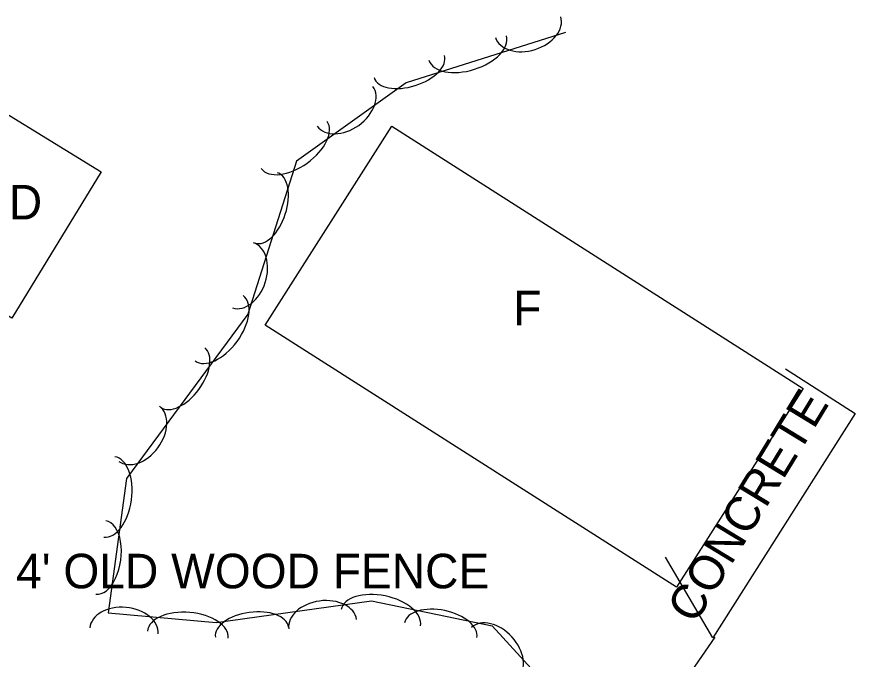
# Model space of a CAD drawing. Extents: x 1441650 to 1491889, y 345904 to 358319.
# Drawn here: x 1444477.5 to 1444598.9, y 355635.2 to 355728.2 of the extents above; entities that cross this region are included whole.
import ezdxf

# ---------------------------------------------------------------- set-up
doc = ezdxf.new("R2010")
doc.units = 0
for name, color, linetype in [('S_BUILDING', 7, 'Continuous'), ('S_BUILDING_ANNOT', 7, 'Continuous'), ('S_FENCE_ANNOT', 7, 'Continuous'), ('S_PARKING', 7, 'Continuous'), ('S_PARKING_ANNOT', 7, 'Continuous'), ('S_TREE', 7, 'Continuous')]:
    doc.layers.add(name, color=color, linetype=linetype)

msp = doc.modelspace()

# ---------------------------------------------------------------- linework, layer by layer
at = {"layer": 'S_BUILDING'}
for points in [[(1444468.03, 355719.06), (1444489.77, 355705.76), (1444476.81, 355684.57), (1444455.07, 355697.86)], [(1444531.84, 355712.35), (1444591.41, 355674.4), (1444573.07, 355645.62), (1444513.5, 355683.57)]]:
    msp.add_lwpolyline(points, close=True, dxfattribs=at)
at = {"layer": 'S_PARKING'}
for points in [[(1444588.82, 355677.21), (1444598.94, 355670.77), (1444578.34, 355638.28), (1444571.45, 355649.96)], [(1444578.62, 355638.4), (1444543.68, 355587.74), (1444540.09, 355582.28)]]:
    msp.add_lwpolyline(points, dxfattribs=at)
at = {"layer": 'S_TREE'}
msp.add_lwpolyline([(1444557.01, 355725.91), (1444533.9, 355718.62), (1444518.05, 355707.28), (1444510.99, 355685.16), (1444493.44, 355661.38), (1444490.77, 355641.91), (1444506.42, 355640.53), (1444528.88, 355643.64), (1444546.39, 355640.04), (1444560.23, 355624.89), (1444529.91, 355571.12), (1444517.35, 355554.35), (1444502.79, 355544.64), (1444481.93, 355553.25), (1444445.1, 355595.23)], dxfattribs=at)
for centre, major_axis, ratio, start_param, end_param in [((1444551.57, 355726.69), (4.73, 1.49), 0.68531, 3.141593, 6.283185), ((1444542.82, 355723.66), (5.6, 1.77), 0.550079, 3.141593, 6.283185), ((1444534.36, 355720.99), (5.1, 1.61), 0.540699, 3.141593, 6.283185), ((1444525.07, 355715.23), (4.03, 2.88), 0.6853, 3.141593, 6.283185), ((1444517.7, 355709.63), (4.77, 3.41), 0.550071, 3.141593, 6.283185), ((1444513.66, 355700.51), (1.63, 5.09), 0.540663, 3.141593, 6.283185), ((1444510.28, 355690.77), (1.51, 4.72), 0.685264, 3.141593, 6.283185), ((1444506.83, 355683.1), (3.48, 4.72), 0.550058, 3.141593, 6.283185), ((1444501.57, 355675.96), (3.17, 4.3), 0.540678, 3.141593, 6.283185), ((1444495.24, 355667.83), (2.94, 3.99), 0.685283, 3.141593, 6.283185), ((1444490.93, 355658.69), (0.8, 5.81), 0.550036, 3.141589, 6.283181), ((1444489.72, 355649.91), (0.73, 5.3), 0.540657, 3.141589, 6.283182), ((1444530.23, 355641.2), (-5.75, 1.18), 0.550073, 3.141593, 6.283185), ((1444493.06, 355639.31), (-4.94, 0.43), 0.685306, 3.141593, 6.283185), ((1444521.83, 355640.26), (-4.91, -0.68), 0.68531, 3.141593, 6.283185), ((1444538.92, 355639.41), (-5.24, 1.08), 0.540692, 3.141593, 6.283185), ((1444502.31, 355638.76), (-5.85, 0.51), 0.550076, 3.141593, 6.283185), ((1444511.59, 355639.11), (-5.3, -0.73), 0.540699, 3.141593, 6.283185), ((1444546.73, 355636.14), (-3.34, 3.66), 0.685267, 3.141593, 6.283185)]:
    msp.add_ellipse(centre, major_axis=major_axis, ratio=ratio, start_param=start_param, end_param=end_param, dxfattribs=at)

# ---------------------------------------------------------------- texts
at = {"layer": 'S_BUILDING_ANNOT'}
for s, p in [('SHED', (1444462.63, 355698.85)), ('F', (1444549.42, 355683.54))]:
    msp.add_text(s, height=5, dxfattribs=at).set_placement(p)
at = {"layer": 'S_FENCE_ANNOT'}
msp.add_text("4' OLD WOOD FENCE", height=5, dxfattribs=at).set_placement((1444477.43, 355645.46))
at = {"layer": 'S_PARKING_ANNOT'}
msp.add_text('CONCRETE', height=5, rotation=58.6743, dxfattribs=at).set_placement((1444575.73, 355640.11))

doc.saveas('drawing.dxf')
